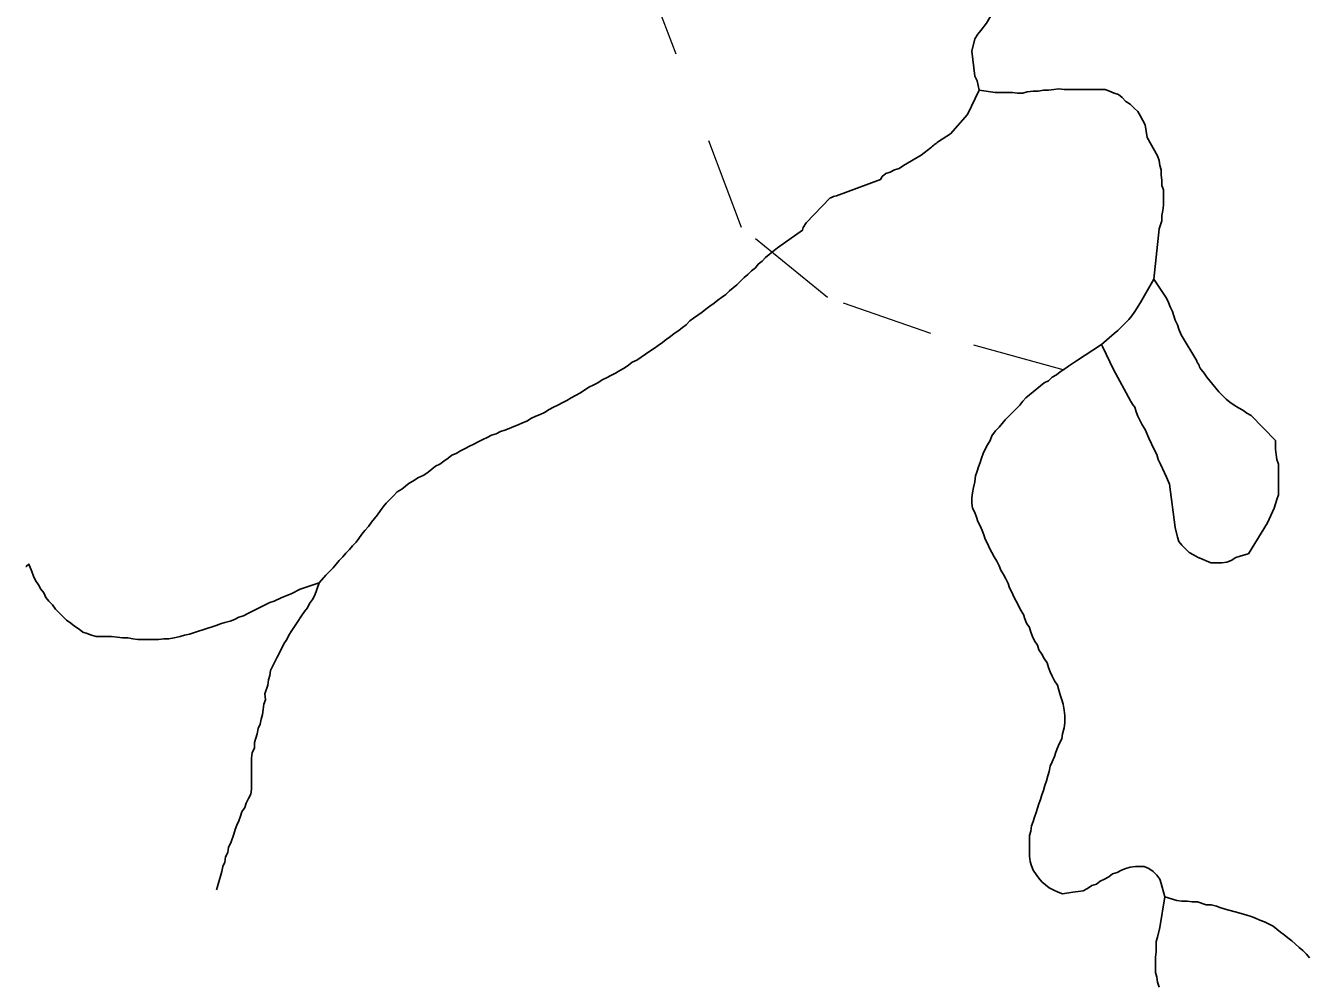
# Model space of a CAD drawing. Extents: x 652.3 to 678, y 7316.9 to 7344.9.
# Drawn here: x 655.759 to 657.145, y 7335.086 to 7336.118 of the extents above; entities that cross this region are included whole.
import ezdxf

# ---------------------------------------------------------------- set-up
doc = ezdxf.new("R2010")
doc.units = 0
doc.header["$LTSCALE"] = 0.032
doc.linetypes.add('LONG_DASHED', pattern=[7.5, 6, -1.5])
doc.linetypes.add('SHORT_DASHED', pattern=[2.7, 1.5, -1.2])
for name, color, linetype, lineweight in [('21', 7, 'SHORT_DASHED', 13), ('7', 7, 'Continuous', 25), ('9', 7, 'LONG_DASHED', 25)]:
    doc.layers.add(name, color=color, linetype=linetype, lineweight=lineweight)

msp = doc.modelspace()

# ---------------------------------------------------------------- linework, layer by layer
at = {"layer": '21'}
msp.add_lwpolyline([(656.8791, 7335.7466), (656.7364, 7335.7861), (656.6245, 7335.8249), (656.5319, 7335.9003), (656.3618, 7336.3504), (656.2606, 7336.6024), (656.2305, 7336.7191), (656.2154, 7336.8224), (656.2456, 7336.9215), (656.3338, 7337.04), (656.3877, 7337.1261), (656.4006, 7337.1929), (656.3898, 7337.2489), (656.3274, 7337.3243), (656.2369, 7337.3717), (656.2068, 7337.4277), (656.1422, 7337.5747), (656.1121, 7337.7535), (656.125, 7337.8547), (656.2262, 7337.984), (656.3123, 7338.0787), (656.3381, 7338.1765), (656.3493, 7338.2715)], dxfattribs=at)
at = {"layer": '7'}
msp.add_line((656.7886, 7336.0485), (656.8059, 7336.0463), dxfattribs=at)
for points in [[(656.7886, 7336.0485), (656.7862, 7336.0589), (656.7838, 7336.0636), (656.7806, 7336.0907), (656.7838, 7336.1042), (656.787, 7336.109), (656.7902, 7336.113), (656.7965, 7336.1209), (656.8109, 7336.1456), (656.8252, 7336.1559), (656.8323, 7336.1639), (656.8514, 7336.1806), (656.8682, 7336.1981), (656.8777, 7336.2029), (656.8817, 7336.2069), (656.8849, 7336.2109), (656.888, 7336.2148), (656.8912, 7336.2188)], [(656.7257, 7335.9785), (656.7369, 7335.9873), (656.7369, 7335.9873), (656.7381, 7335.9882), (656.7394, 7335.9892), (656.7406, 7335.9902), (656.7419, 7335.9912), (656.7431, 7335.9922), (656.7444, 7335.9932), (656.7576, 7336.0016), (656.7576, 7336.0016), (656.7759, 7336.0223), (656.7886, 7336.0485)], [(656.8059, 7336.0463), (656.8077, 7336.0461), (656.8188, 7336.0461), (656.8244, 7336.0461), (656.83, 7336.0453), (656.8355, 7336.0453), (656.8403, 7336.0469), (656.8467, 7336.0477), (656.8522, 7336.0477), (656.8578, 7336.0485), (656.8634, 7336.0485), (656.869, 7336.0493), (656.8745, 7336.0501), (656.8801, 7336.0493), (656.8857, 7336.0493), (656.8912, 7336.0493), (656.8968, 7336.0493), (656.9024, 7336.0493), (656.9079, 7336.0493), (656.9135, 7336.0493), (656.9191, 7336.0493), (656.9246, 7336.0493), (656.9294, 7336.0477), (656.9342, 7336.0453), (656.939, 7336.0438), (656.943, 7336.0406), (656.9469, 7336.0366), (656.9517, 7336.0334), (656.9557, 7336.0294), (656.9597, 7336.0255), (656.9628, 7336.0207), (656.9652, 7336.0159), (656.9676, 7336.0111), (656.97, 7335.9976), (656.9811, 7335.9777), (656.9827, 7335.9729), (656.9835, 7335.9674), (656.9851, 7335.9626), (656.9851, 7335.957), (656.9859, 7335.9515), (656.9859, 7335.9459), (656.9875, 7335.9411), (656.9875, 7335.9355), (656.9875, 7335.93), (656.9875, 7335.9244), (656.9867, 7335.9188), (656.9859, 7335.9133), (656.9859, 7335.9077), (656.9827, 7335.8989), (656.977, 7335.8447)], [(656.1974, 7335.6395), (656.2014, 7335.6427), (656.2061, 7335.6451), (656.2101, 7335.6483), (656.2149, 7335.6515), (656.2189, 7335.6547), (656.2236, 7335.6563), (656.2284, 7335.6594), (656.2332, 7335.6618), (656.238, 7335.6642), (656.2427, 7335.6666), (656.2475, 7335.669), (656.2523, 7335.6714), (656.2571, 7335.6738), (656.2618, 7335.6761), (656.2666, 7335.6777), (656.2714, 7335.6801), (656.2762, 7335.6817), (656.2809, 7335.6833), (656.2857, 7335.6857), (656.2905, 7335.6873), (656.2953, 7335.6897), (656.3, 7335.6913), (656.3048, 7335.6945), (656.3096, 7335.6968), (656.3144, 7335.6984), (656.3191, 7335.7008), (656.3239, 7335.704), (656.3287, 7335.7064), (656.3335, 7335.7088), (656.3382, 7335.7112), (656.343, 7335.7135), (656.3478, 7335.7167), (656.3525, 7335.7191), (656.3573, 7335.7215), (656.3621, 7335.7247), (656.3669, 7335.7279), (656.3716, 7335.7303), (656.3764, 7335.7326), (656.3812, 7335.7358), (656.386, 7335.7382), (656.3907, 7335.7406), (656.3955, 7335.743), (656.4003, 7335.7462), (656.4051, 7335.7486), (656.4098, 7335.7517), (656.4138, 7335.7549), (656.4186, 7335.7573), (656.4234, 7335.7605), (656.4281, 7335.7637), (656.4329, 7335.7669), (656.4377, 7335.77), (656.4417, 7335.7732), (656.4464, 7335.7764), (656.4504, 7335.7796), (656.4552, 7335.7828), (656.4592, 7335.786), (656.4639, 7335.7891), (656.4679, 7335.7923), (656.4719, 7335.7955), (656.4759, 7335.7995), (656.4799, 7335.8027), (656.4846, 7335.8058), (656.4894, 7335.809), (656.4934, 7335.8122), (656.4974, 7335.8154), (656.5021, 7335.8186), (656.5061, 7335.8218), (656.5101, 7335.8249), (656.5149, 7335.8281), (656.5188, 7335.8321), (656.5228, 7335.8353), (656.5268, 7335.8385), (656.5308, 7335.8424), (656.5348, 7335.8464), (656.5387, 7335.8496), (656.5427, 7335.8536), (656.5467, 7335.8568), (656.5499, 7335.8607), (656.5539, 7335.8639), (656.5578, 7335.8679), (656.5618, 7335.8711), (656.5706, 7335.8783), (656.5976, 7335.8974), (656.5984, 7335.9005), (656.6016, 7335.9053), (656.6275, 7335.9323), (656.6282, 7335.9326), (656.6297, 7335.9331), (656.6312, 7335.9337), (656.6327, 7335.9342), (656.6342, 7335.9347), (656.6342, 7335.9347), (656.682, 7335.9523), (656.6836, 7335.9554), (656.6875, 7335.9586), (656.6923, 7335.9602), (656.6971, 7335.9626), (656.7019, 7335.9642), (656.7066, 7335.9674), (656.7257, 7335.9785)], [(656.977, 7335.8447), (656.9628, 7335.8194), (656.9565, 7335.8098), (656.9533, 7335.8051), (656.9501, 7335.8011), (656.9461, 7335.7971), (656.9422, 7335.7931), (656.9382, 7335.7891), (656.9342, 7335.786), (656.9207, 7335.774)], [(656.9565, 7335.8098), (656.9628, 7335.8194), (656.977, 7335.8447)], [(656.9207, 7335.774), (656.9207, 7335.774), (656.9342, 7335.786), (656.9382, 7335.7891), (656.9422, 7335.7931), (656.9461, 7335.7971), (656.9501, 7335.8011), (656.9533, 7335.8051), (656.9565, 7335.8098)], [(656.8021, 7335.6754), (656.8061, 7335.6809), (656.8101, 7335.6849), (656.8133, 7335.6889), (656.8164, 7335.6929), (656.8204, 7335.6968), (656.8244, 7335.7008), (656.8284, 7335.7048), (656.8323, 7335.7088), (656.8355, 7335.7128), (656.8387, 7335.7167), (656.8427, 7335.7199), (656.8467, 7335.7231), (656.8507, 7335.7263), (656.8546, 7335.7295), (656.8586, 7335.7326), (656.8634, 7335.735), (656.8674, 7335.739), (656.8721, 7335.7414), (656.8761, 7335.7446), (656.8809, 7335.7478), (656.8849, 7335.7509), (656.8936, 7335.7565), (656.9207, 7335.774)], [(656.8737, 7335.1828), (656.869, 7335.1852), (656.8642, 7335.1876), (656.8602, 7335.1908), (656.8562, 7335.194), (656.853, 7335.1979), (656.8499, 7335.2019), (656.8467, 7335.2067), (656.8451, 7335.2115), (656.8435, 7335.2162), (656.8427, 7335.2218), (656.8427, 7335.2274), (656.8427, 7335.233), (656.8427, 7335.2385), (656.8427, 7335.2441), (656.8443, 7335.2489), (656.8451, 7335.2544), (656.8467, 7335.2592), (656.8483, 7335.264), (656.8499, 7335.2688), (656.8514, 7335.2735), (656.853, 7335.2783), (656.8546, 7335.2831), (656.8562, 7335.2879), (656.8578, 7335.2926), (656.8594, 7335.2982), (656.861, 7335.303), (656.8626, 7335.3085), (656.8642, 7335.3133), (656.865, 7335.3189), (656.8674, 7335.3237), (656.8697, 7335.3292), (656.8713, 7335.334), (656.8729, 7335.3388), (656.8753, 7335.3436), (656.8777, 7335.3483), (656.8785, 7335.3539), (656.8801, 7335.3603), (656.8809, 7335.3658), (656.8809, 7335.3738), (656.8801, 7335.3794), (656.8793, 7335.3857), (656.8777, 7335.3905), (656.8761, 7335.3961), (656.8745, 7335.4008), (656.8729, 7335.4064), (656.8697, 7335.4112), (656.8674, 7335.416), (656.865, 7335.4207), (656.8634, 7335.4255), (656.8618, 7335.4303), (656.8586, 7335.4351), (656.8562, 7335.4398), (656.853, 7335.4446), (656.8514, 7335.4494), (656.8483, 7335.4542), (656.8459, 7335.4589), (656.8443, 7335.4637), (656.8427, 7335.4685), (656.8395, 7335.4732), (656.8379, 7335.478), (656.8363, 7335.4828), (656.8331, 7335.4876), (656.8308, 7335.4923), (656.8284, 7335.4971), (656.826, 7335.5019), (656.8236, 7335.5067), (656.8212, 7335.5114), (656.8196, 7335.5162), (656.8172, 7335.521), (656.8148, 7335.5258), (656.8117, 7335.5305), (656.8101, 7335.5353), (656.8077, 7335.5401), (656.8045, 7335.5449), (656.8021, 7335.5496), (656.7997, 7335.5544), (656.7973, 7335.5592), (656.795, 7335.564), (656.7934, 7335.5687), (656.7918, 7335.5735), (656.7894, 7335.5783), (656.787, 7335.5831), (656.7854, 7335.5878), (656.7838, 7335.5926), (656.7814, 7335.5974), (656.7806, 7335.6029), (656.7806, 7335.6085), (656.7814, 7335.6141), (656.7822, 7335.6197), (656.7838, 7335.626), (656.7846, 7335.6324), (656.7862, 7335.6372), (656.7878, 7335.6419), (656.7894, 7335.6467), (656.791, 7335.6515), (656.7926, 7335.6563), (656.795, 7335.661), (656.7973, 7335.6658), (656.8005, 7335.6706), (656.8021, 7335.6754)], [(656.0756, 7335.517), (656.0828, 7335.525), (656.0868, 7335.5289), (656.0908, 7335.5329), (656.094, 7335.5369), (656.0971, 7335.5409), (656.1011, 7335.5449), (656.1043, 7335.5488), (656.1083, 7335.5528), (656.1115, 7335.5568), (656.1154, 7335.5608), (656.1186, 7335.5648), (656.1218, 7335.5695), (656.125, 7335.5735), (656.129, 7335.5775), (656.1321, 7335.5823), (656.1353, 7335.5862), (656.1385, 7335.5902), (656.1417, 7335.595), (656.1449, 7335.599), (656.1481, 7335.6029), (656.152, 7335.6069), (656.156, 7335.6109), (656.16, 7335.6149), (656.1648, 7335.6181), (656.1687, 7335.6212), (656.1727, 7335.6244), (656.1775, 7335.6268), (656.1823, 7335.63), (656.1886, 7335.6332), (656.1934, 7335.6364), (656.1974, 7335.6395)], [(655.7586, 7335.5343), (655.759, 7335.5345), (655.7621, 7335.5369), (655.7653, 7335.5289), (655.7669, 7335.5242), (655.7693, 7335.5194), (655.7725, 7335.5146), (655.7749, 7335.5099), (655.7781, 7335.5059), (655.7804, 7335.5011), (655.7836, 7335.4971), (655.7876, 7335.4931), (655.7908, 7335.4884), (655.8027, 7335.4764), (655.8075, 7335.4732), (655.8115, 7335.4701), (655.8163, 7335.4669), (655.8202, 7335.4637), (655.825, 7335.4621), (655.8298, 7335.4605), (655.8346, 7335.4589), (655.8513, 7335.4589), (655.8576, 7335.4581), (655.8632, 7335.4573), (655.8688, 7335.4573), (655.8743, 7335.4565), (655.8799, 7335.4557), (655.9022, 7335.4557), (655.9078, 7335.4565), (655.9133, 7335.4565), (655.9189, 7335.4573), (655.9253, 7335.4589), (655.93, 7335.4605), (655.9356, 7335.4613), (655.9452, 7335.4645), (655.9499, 7335.4661), (655.9643, 7335.4709), (655.969, 7335.4725), (655.9738, 7335.474), (655.9794, 7335.4756), (655.9841, 7335.4772), (655.9889, 7335.4796), (655.9937, 7335.4812), (655.9985, 7335.4836), (656.0223, 7335.4955), (656.0271, 7335.4971), (656.0351, 7335.5011), (656.0454, 7335.5051), (656.055, 7335.5099), (656.0756, 7335.517)], [(656.0756, 7335.517), (656.0709, 7335.5035), (656.0685, 7335.4987), (656.0653, 7335.4947), (656.0629, 7335.49), (656.0597, 7335.486), (656.0566, 7335.4812), (656.0518, 7335.474), (656.0462, 7335.4653), (656.043, 7335.4605), (656.0406, 7335.4557), (656.0375, 7335.451), (656.0327, 7335.4414), (656.0303, 7335.4366), (656.0231, 7335.4223), (656.0223, 7335.4168), (656.0207, 7335.412), (656.02, 7335.4064), (656.0168, 7335.3969), (656.0176, 7335.3905), (656.016, 7335.3857), (656.0152, 7335.3802), (656.0144, 7335.3746), (656.0128, 7335.3698), (656.012, 7335.3642), (656.0096, 7335.3595), (656.0088, 7335.3539), (656.0056, 7335.3443), (656.0056, 7335.3388), (656.0032, 7335.3332), (656.0024, 7335.3276), (656.0024, 7335.2942), (656.0017, 7335.2886), (655.9993, 7335.2839), (655.9969, 7335.2791), (655.9953, 7335.2743), (655.9921, 7335.2696), (655.9905, 7335.2648), (655.9889, 7335.26), (655.9865, 7335.2552), (655.9849, 7335.2505), (655.9834, 7335.2457), (655.9802, 7335.2361), (655.9778, 7335.2314), (655.977, 7335.2258), (655.9746, 7335.221), (655.9738, 7335.2154), (655.9714, 7335.2107), (655.9706, 7335.2051), (655.9658, 7335.1892), (655.9647, 7335.1854)], [(656.9891, 7335.178), (656.9851, 7335.1924), (656.9835, 7335.1971), (656.9803, 7335.2011), (656.9764, 7335.2051), (656.9716, 7335.2083), (656.9668, 7335.2107), (656.9573, 7335.2107), (656.9517, 7335.2099), (656.9469, 7335.2083), (656.9422, 7335.2067), (656.9374, 7335.2043), (656.9326, 7335.2027), (656.9286, 7335.1995), (656.9239, 7335.1971), (656.9191, 7335.1948), (656.9151, 7335.1916), (656.9103, 7335.19), (656.9056, 7335.1868), (656.9008, 7335.1844), (656.8952, 7335.1836), (656.8896, 7335.1828), (656.8785, 7335.1812), (656.8737, 7335.1828)], [(656.9891, 7335.178), (656.9835, 7335.1446), (656.9811, 7335.1343), (656.9796, 7335.1295), (656.9796, 7335.1239), (656.9796, 7335.1184), (656.9788, 7335.1128), (656.9788, 7335.1072), (656.9788, 7335.1017), (656.9788, 7335.0961), (656.9803, 7335.0913), (656.9811, 7335.0857), (656.9827, 7335.0802)], [(657.1451, 7335.112), (657.1419, 7335.116), (657.1379, 7335.12), (657.1339, 7335.1231), (657.1299, 7335.1271), (657.126, 7335.1303), (657.122, 7335.1335), (657.118, 7335.1367), (657.114, 7335.1399), (657.11, 7335.143), (657.1061, 7335.1462), (657.0965, 7335.151), (657.0917, 7335.1526), (657.087, 7335.155), (657.0822, 7335.1566), (657.0774, 7335.1582), (657.0663, 7335.1613), (657.0567, 7335.1637), (657.0496, 7335.1661), (657.0448, 7335.1677), (657.0392, 7335.1693), (657.0337, 7335.1693), (657.0241, 7335.1725), (657.0185, 7335.1725), (657.013, 7335.1733), (657.0074, 7335.1733), (657.0018, 7335.1741), (656.9891, 7335.178)]]:
    msp.add_lwpolyline(points, dxfattribs=at)
at = {"layer": '9'}
msp.add_lwpolyline([(656.977, 7335.8447), (656.9907, 7335.8241), (656.9931, 7335.8194), (656.9947, 7335.8146), (656.9971, 7335.8098), (656.9986, 7335.8051), (657.0002, 7335.8003), (657.0026, 7335.7955), (657.0042, 7335.7907), (657.0066, 7335.7844), (657.0234, 7335.7564), (657.0237, 7335.7557), (657.0244, 7335.7543), (657.0252, 7335.7528), (657.0259, 7335.7514), (657.0266, 7335.75), (657.0273, 7335.7486), (657.0281, 7335.747), (657.0313, 7335.743), (657.0345, 7335.739), (657.0376, 7335.735), (657.0408, 7335.7311), (657.044, 7335.7271), (657.0472, 7335.7231), (657.0512, 7335.7191), (657.0551, 7335.7151), (657.0591, 7335.712), (657.0639, 7335.7088), (657.0687, 7335.7056), (657.0734, 7335.7032), (657.0774, 7335.7), (657.0822, 7335.6976), (657.1085, 7335.6706), (657.1085, 7335.6698), (657.1085, 7335.6682), (657.1085, 7335.6666), (657.1085, 7335.665), (657.1085, 7335.6634), (657.1085, 7335.6618), (657.1085, 7335.661), (657.1092, 7335.6555), (657.11, 7335.6499), (657.1116, 7335.6451), (657.1116, 7335.6395), (657.1116, 7335.634), (657.1116, 7335.6284), (657.1116, 7335.6228), (657.1116, 7335.6173), (657.1116, 7335.6117), (657.11, 7335.6069), (657.1085, 7335.6022), (657.1069, 7335.5974), (657.0997, 7335.5815), (657.0794, 7335.5481), (657.079, 7335.548), (657.0703, 7335.5457), (657.0655, 7335.5441), (657.0607, 7335.5409), (657.0559, 7335.5393), (657.0504, 7335.5385), (657.0448, 7335.5385), (657.0392, 7335.5385), (657.0345, 7335.5401), (657.0297, 7335.5425), (657.0249, 7335.5441), (657.0201, 7335.5472), (657.0154, 7335.5496), (657.0114, 7335.5536), (657.0074, 7335.5576), (657.0042, 7335.5616), (657.0026, 7335.5663), (657.0002, 7335.5767), (656.9941, 7335.6232), (656.9939, 7335.6235), (656.9907, 7335.6308), (656.9843, 7335.6451), (656.9819, 7335.6499), (656.9803, 7335.6555), (656.978, 7335.6602), (656.9716, 7335.673), (656.9676, 7335.6825), (656.9644, 7335.6873), (656.9597, 7335.6968), (656.9581, 7335.7016), (656.9565, 7335.7064), (656.9549, 7335.7088), (656.9522, 7335.7127), (656.9518, 7335.7134), (656.9334, 7335.747), (656.9218, 7335.7719), (656.9207, 7335.774)], dxfattribs=at)

doc.saveas('drawing.dxf')
